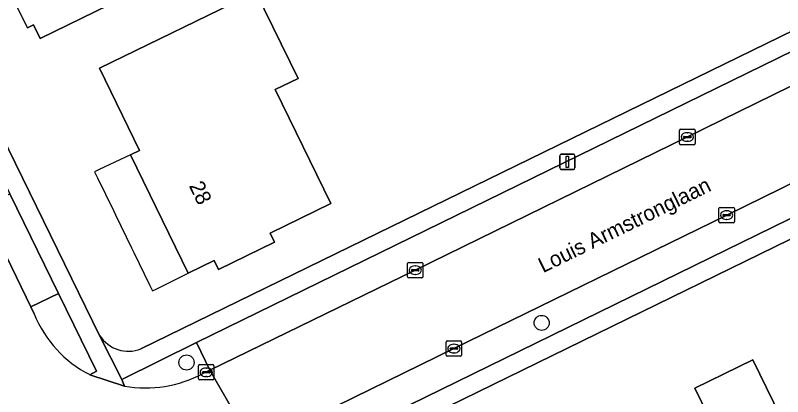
# Model space of a CAD drawing. Extents: x 160455 to 162082, y 388339 to 389736.
# Drawn here: x 160606.15 to 160656.03, y 389279.1 to 389303.91 of the extents above; entities that cross this region are included whole.
import ezdxf

# ---------------------------------------------------------------- set-up
doc = ezdxf.new("R2010")
doc.units = 0
for name, color, linetype in [('IMGEO_Boom', 7, 'Continuous'), ('IMGEO_Erf', 7, 'Continuous'), ('IMGEO_Groenvoorziening', 7, 'Continuous'), ('IMGEO_Kolk', 7, 'Continuous'), ('IMGEO_Lichtmast', 7, 'Continuous'), ('IMGEO_Openbare_ruimte_label', 7, 'Continuous'), ('IMGEO_Pand', 7, 'Continuous'), ('IMGEO_Pand_nummerreeks', 7, 'Continuous'), ('IMGEO_Pand_overbouw', 7, 'Continuous'), ('IMGEO_Parkeervlak_halfverhard', 7, 'Continuous'), ('IMGEO_Parkeervlak_open', 7, 'Continuous'), ('IMGEO_Rijbaan_lokaal_gesloten', 7, 'Continuous'), ('IMGEO_Voetpad_open', 7, 'Continuous')]:
    doc.layers.add(name, color=color, linetype=linetype)

msp = doc.modelspace()

# ---------------------------------------------------------------- linework, layer by layer
at = {"layer": 'IMGEO_Boom'}
for centre in [(160640.367, 389283.897), (160617.28, 389281.319)]:
    msp.add_circle(centre, 0.489, dxfattribs=at)
at = {"layer": 'IMGEO_Erf'}
for points in [[(160630.457, 389397.275), (160634.516, 389404.696), (160579.191, 389434.928), (160578.46, 389433.59), (160578.303, 389433.302), (160575.79, 389428.7), (160575.226, 389427.667), (160574.326, 389426.017), (160574.227, 389425.836), (160568.42, 389415.201), (160567.852, 389414.141), (160557.954, 389396.087), (160557.104, 389394.587), (160557.534, 389393.726), (160578.425, 389351.089), (160611.633, 389283.08)], [(160614.32, 389282.204), (160666.702, 389307.827)], [(160671.88, 389296.851), (160646.871, 389284.613), (160619.711, 389271.329)]]:
    msp.add_lwpolyline(points, dxfattribs=at)
for points in [[(160616.83, 389314.738), (160613.669, 389313.205), (160616.782, 389306.784), (160612.256, 389304.59), (160607.756, 389302.409), (160607.325, 389303.289), (160606.939, 389303.096), (160606.073, 389304.825), (160606.475, 389305.026), (160606.329, 389305.324), (160604.359, 389309.348), (160604.188, 389309.696), (160603.801, 389309.508), (160602.959, 389311.238), (160603.342, 389311.424), (160602.904, 389312.319), (160608.789, 389315.126), (160607.711, 389317.386), (160612.203, 389319.584), (160614.044, 389320.485)], [(160621.791, 389305.429), (160624.531, 389299.801), (160623.05, 389299.08), (160626.66, 389291.665), (160622.71, 389289.742), (160623.003, 389289.14), (160619.367, 389287.363), (160619.078, 389287.955), (160617.393, 389287.131), (160613.635, 389294.827), (160614.231, 389295.116), (160611.629, 389300.482)], [(160650.32, 389279.646), (160654.088, 389281.487), (160657.235, 389275.047), (160653.467, 389273.206)]]:
    msp.add_lwpolyline(points, close=True, dxfattribs=at)
msp.add_arc((160613.507, 389284.269), 2.219, 212.3946, 291.492, dxfattribs=at)
at = {"layer": 'IMGEO_Groenvoorziening'}
for points in [[(160610.995, 389280.527), (160611.43, 389280.757), (160608.955, 389285.82), (160607.15, 389284.938), (160607.375, 389284.483)], [(160618.347, 389280.596), (160618.804, 389280.827), (160617.933, 389282.618), (160613.07, 389280.223), (160613.254, 389279.775)]]:
    msp.add_lwpolyline(points, dxfattribs=at)
for centre, radius, start, end in [((160614.5, 389287.369), 7.687, 202.0482, 242.8729), ((160614.591, 389287.687), 8.024, 260.4062, 297.9085)]:
    msp.add_arc(centre, radius, start, end, dxfattribs=at)
at = {"layer": 'IMGEO_Kolk'}
for p, q in [((160649.337, 389295.566), (160649.337, 389296.418)), ((160649.412, 389296.492), (160650.264, 389296.492)), ((160649.825, 389296.272), (160649.85, 389296.272)), ((160650.338, 389296.418), (160650.338, 389295.566)), ((160649.596, 389295.986), (160649.596, 389295.998)), ((160650.034, 389295.949), (160649.636, 389295.949)), ((160649.639, 389296.035), (160650.037, 389296.035)), ((160649.848, 389295.712), (160649.823, 389295.712)), ((160650.08, 389295.998), (160650.08, 389295.986)), ((160650.264, 389295.492), (160649.412, 389295.492)), ((160651.893, 389290.485), (160651.893, 389291.337)), ((160651.968, 389291.411), (160652.82, 389291.411)), ((160652.381, 389291.191), (160652.406, 389291.191)), ((160652.894, 389291.337), (160652.894, 389290.485)), ((160652.152, 389290.905), (160652.152, 389290.917)), ((160652.59, 389290.868), (160652.192, 389290.868)), ((160652.195, 389290.954), (160652.593, 389290.954)), ((160652.404, 389290.631), (160652.379, 389290.631)), ((160652.636, 389290.917), (160652.636, 389290.905)), ((160652.82, 389290.411), (160651.968, 389290.411)), ((160631.652, 389286.901), (160631.652, 389287.753)), ((160631.727, 389287.827), (160632.579, 389287.827)), ((160632.653, 389287.753), (160632.653, 389286.901)), ((160631.911, 389287.321), (160631.911, 389287.333)), ((160632.349, 389287.284), (160631.951, 389287.284)), ((160631.954, 389287.37), (160632.352, 389287.37)), ((160632.14, 389287.607), (160632.165, 389287.607)), ((160632.395, 389287.333), (160632.395, 389287.321)), ((160632.579, 389286.827), (160631.727, 389286.827)), ((160632.163, 389287.047), (160632.138, 389287.047)), ((160634.159, 389281.798), (160634.159, 389282.65)), ((160634.234, 389282.724), (160635.086, 389282.724)), ((160635.16, 389282.65), (160635.16, 389281.798)), ((160634.418, 389282.218), (160634.418, 389282.23)), ((160634.856, 389282.181), (160634.458, 389282.181)), ((160634.461, 389282.267), (160634.859, 389282.267)), ((160634.647, 389282.504), (160634.672, 389282.504)), ((160634.902, 389282.23), (160634.902, 389282.218)), ((160635.086, 389281.724), (160634.234, 389281.724)), ((160634.67, 389281.944), (160634.645, 389281.944)), ((160618.134, 389281.181), (160618.986, 389281.181)), ((160618.059, 389280.255), (160618.059, 389281.107)), ((160618.318, 389280.675), (160618.318, 389280.687)), ((160618.361, 389280.724), (160618.759, 389280.724)), ((160618.547, 389280.961), (160618.572, 389280.961)), ((160618.802, 389280.687), (160618.802, 389280.675)), ((160619.06, 389281.107), (160619.06, 389280.255)), ((160618.986, 389280.181), (160618.134, 389280.181)), ((160618.756, 389280.638), (160618.358, 389280.638)), ((160618.57, 389280.401), (160618.545, 389280.401))]:
    msp.add_line(p, q, dxfattribs=at)
for points in [[(160649.337, 389295.566), (160649.337, 389296.418)], [(160649.412, 389296.492), (160650.264, 389296.492)], [(160650.338, 389296.418), (160650.338, 389295.566)], [(160650.264, 389295.492), (160649.412, 389295.492)], [(160651.893, 389290.485), (160651.893, 389291.337)], [(160651.968, 389291.411), (160652.82, 389291.411)], [(160652.894, 389291.337), (160652.894, 389290.485)], [(160652.82, 389290.411), (160651.968, 389290.411)], [(160631.652, 389286.901), (160631.652, 389287.753)], [(160631.727, 389287.827), (160632.579, 389287.827)], [(160632.653, 389287.753), (160632.653, 389286.901)], [(160632.579, 389286.827), (160631.727, 389286.827)], [(160634.159, 389281.798), (160634.159, 389282.65)], [(160634.234, 389282.724), (160635.086, 389282.724)], [(160635.16, 389282.65), (160635.16, 389281.798)], [(160635.086, 389281.724), (160634.234, 389281.724)], [(160618.134, 389281.181), (160618.986, 389281.181)], [(160618.059, 389280.255), (160618.059, 389281.107)], [(160619.06, 389281.107), (160619.06, 389280.255)], [(160618.986, 389280.181), (160618.134, 389280.181)]]:
    msp.add_lwpolyline(points, dxfattribs=at)
for centre, radius, start, end in [((160649.414, 389296.416), 0.0765, 91.552, 178.448), ((160649.414, 389296.416), 0.0765, 91.552, 178.448), ((160650.262, 389296.416), 0.0765, 1.552, 88.448), ((160650.262, 389296.416), 0.0765, 1.552, 88.448), ((160649.636, 389295.995), 0.0403, 85.8775, 175.7526), ((160649.633, 389295.985), 0.0366, 178.938, 274.7102), ((160650.037, 389295.992), 0.043, 264.8664, 352.4533), ((160650.041, 389295.997), 0.0386, 1.7309, 96.639), ((160649.414, 389295.568), 0.0765, 181.552, 268.448), ((160649.414, 389295.568), 0.0765, 181.552, 268.448), ((160650.262, 389295.568), 0.0765, 271.552, 358.448), ((160650.262, 389295.568), 0.0765, 271.552, 358.448), ((160651.97, 389291.335), 0.0765, 91.552, 178.448), ((160651.97, 389291.335), 0.0765, 91.552, 178.448), ((160652.818, 389291.335), 0.0765, 1.552, 88.448), ((160652.818, 389291.335), 0.0765, 1.552, 88.448), ((160652.192, 389290.914), 0.0403, 85.8775, 175.7526), ((160652.189, 389290.904), 0.0366, 178.938, 274.7102), ((160652.593, 389290.911), 0.043, 264.8664, 352.4533), ((160652.597, 389290.916), 0.0386, 1.7309, 96.639), ((160651.97, 389290.487), 0.0765, 181.552, 268.448), ((160651.97, 389290.487), 0.0765, 181.552, 268.448), ((160652.818, 389290.487), 0.0765, 271.552, 358.448), ((160652.818, 389290.487), 0.0765, 271.552, 358.448), ((160631.729, 389287.751), 0.0765, 91.552, 178.448), ((160631.729, 389287.751), 0.0765, 91.552, 178.448), ((160632.577, 389287.751), 0.0765, 1.552, 88.448), ((160632.577, 389287.751), 0.0765, 1.552, 88.448), ((160631.951, 389287.33), 0.0403, 85.8775, 175.7526), ((160631.948, 389287.32), 0.0366, 178.938, 274.7102), ((160632.352, 389287.327), 0.043, 264.8664, 352.4533), ((160632.356, 389287.332), 0.0386, 1.7309, 96.639), ((160631.729, 389286.903), 0.0765, 181.552, 268.448), ((160631.729, 389286.903), 0.0765, 181.552, 268.448), ((160632.577, 389286.903), 0.0765, 271.552, 358.448), ((160632.577, 389286.903), 0.0765, 271.552, 358.448), ((160634.236, 389282.648), 0.0765, 91.552, 178.448), ((160634.236, 389282.648), 0.0765, 91.552, 178.448), ((160635.084, 389282.648), 0.0765, 1.552, 88.448), ((160635.084, 389282.648), 0.0765, 1.552, 88.448), ((160634.458, 389282.227), 0.0403, 85.8775, 175.7526), ((160634.455, 389282.217), 0.0366, 178.938, 274.7102), ((160634.859, 389282.224), 0.043, 264.8664, 352.4533), ((160634.863, 389282.229), 0.0386, 1.7309, 96.639), ((160634.236, 389281.8), 0.0765, 181.552, 268.448), ((160634.236, 389281.8), 0.0765, 181.552, 268.448), ((160635.084, 389281.8), 0.0765, 271.552, 358.448), ((160635.084, 389281.8), 0.0765, 271.552, 358.448), ((160618.136, 389281.105), 0.0765, 91.552, 178.448), ((160618.136, 389281.105), 0.0765, 91.552, 178.448), ((160618.984, 389281.105), 0.0765, 1.552, 88.448), ((160618.984, 389281.105), 0.0765, 1.552, 88.448), ((160618.358, 389280.684), 0.0403, 85.8775, 175.7526), ((160618.355, 389280.674), 0.0366, 178.938, 274.7102), ((160618.759, 389280.681), 0.043, 264.8664, 352.4533), ((160618.763, 389280.686), 0.0386, 1.7309, 96.639), ((160618.136, 389280.257), 0.0765, 181.552, 268.448), ((160618.136, 389280.257), 0.0765, 181.552, 268.448), ((160618.984, 389280.257), 0.0765, 271.552, 358.448), ((160618.984, 389280.257), 0.0765, 271.552, 358.448)]:
    msp.add_arc(centre, radius, start, end, dxfattribs=at)
for centre, major_axis, ratio, start_param, end_param in [((160649.824, 389295.992), (-0.387, 0.002), 0.722429, 4.712389, 7.853982), ((160649.849, 389295.992), (-0.39, 0.002), 0.717154, 1.570796, 4.712389), ((160652.38, 389290.911), (-0.387, 0.002), 0.722429, 4.712389, 7.853982), ((160652.405, 389290.911), (-0.39, 0.002), 0.717154, 1.570796, 4.712389), ((160632.139, 389287.327), (-0.387, 0.002), 0.722429, 4.712389, 7.853982), ((160632.164, 389287.327), (-0.39, 0.002), 0.717154, 1.570796, 4.712389), ((160634.646, 389282.224), (-0.387, 0.002), 0.722429, 4.712389, 7.853982), ((160634.671, 389282.224), (-0.39, 0.002), 0.717154, 1.570796, 4.712389), ((160618.546, 389280.681), (-0.387, 0.002), 0.722429, 4.712389, 7.853982), ((160618.571, 389280.681), (-0.39, 0.002), 0.717154, 1.570796, 4.712389)]:
    msp.add_ellipse(centre, major_axis=major_axis, ratio=ratio, start_param=start_param, end_param=end_param, dxfattribs=at)
at = {"layer": 'IMGEO_Lichtmast'}
for p, q in [((160641.538, 389293.976), (160641.538, 389294.776)), ((160641.538, 389294.776), (160641.538, 389293.976)), ((160641.638, 389294.876), (160642.428, 389294.876)), ((160642.428, 389294.876), (160641.638, 389294.876)), ((160642.528, 389294.776), (160642.528, 389293.976)), ((160642.528, 389293.976), (160642.528, 389294.776)), ((160642.428, 389293.876), (160641.638, 389293.876)), ((160641.638, 389293.876), (160642.428, 389293.876))]:
    msp.add_line(p, q, dxfattribs=at)
msp.add_lwpolyline([(160641.958, 389294.751), (160642.108, 389294.751), (160642.108, 389294.001), (160641.958, 389294.001), (160641.958, 389294.751)], dxfattribs=at)
for centre, start, end in [((160641.638, 389294.776), 90, 180), ((160641.638, 389294.776), 90, 180), ((160642.428, 389294.776), 0, 90), ((160642.428, 389294.776), 360, 90), ((160641.638, 389293.976), 180, 270), ((160641.638, 389293.976), 180, 270), ((160642.428, 389293.976), 270, 0), ((160642.428, 389293.976), 270, 0)]:
    msp.add_arc(centre, 0.1, start, end, dxfattribs=at)
at = {"layer": 'IMGEO_Pand'}
for points in [[(160612.203, 389319.584), (160607.711, 389317.386), (160608.789, 389315.126), (160602.904, 389312.319), (160603.342, 389311.424), (160602.959, 389311.238), (160603.801, 389309.508), (160604.188, 389309.696), (160604.359, 389309.348), (160606.329, 389305.324), (160606.475, 389305.026), (160606.073, 389304.825), (160606.939, 389303.096), (160607.325, 389303.289), (160607.756, 389302.409), (160612.256, 389304.59), (160616.782, 389306.784), (160613.669, 389313.205), (160616.83, 389314.738), (160614.044, 389320.485)], [(160617.393, 389287.131), (160619.078, 389287.955), (160619.367, 389287.363), (160623.003, 389289.14), (160622.71, 389289.742), (160626.66, 389291.665), (160623.05, 389299.08), (160624.531, 389299.801), (160621.791, 389305.429), (160611.629, 389300.482), (160614.231, 389295.116), (160613.635, 389294.827)], [(160653.467, 389273.206), (160657.235, 389275.047), (160654.088, 389281.487), (160650.32, 389279.646)]]:
    msp.add_lwpolyline(points, close=True, dxfattribs=at)
at = {"layer": 'IMGEO_Pand_overbouw'}
msp.add_lwpolyline([(160613.635, 389294.827), (160611.6, 389293.874), (160611.309, 389293.737), (160611.496, 389293.34), (160612.533, 389291.209), (160612.672, 389290.925), (160613.712, 389288.774), (160613.862, 389288.484), (160614.883, 389286.369), (160615.073, 389285.982), (160615.357, 389286.121), (160617.393, 389287.131)], close=True, dxfattribs=at)
at = {"layer": 'IMGEO_Parkeervlak_halfverhard'}
for points in [[(160649.838, 389295.993), (160664.354, 389303.114), (160665.556, 389303.719), (160664.672, 389305.516), (160617.933, 389282.618), (160618.804, 389280.827), (160632.152, 389287.328)], [(160668.773, 389296.679), (160667.893, 389298.481), (160667.767, 389298.444), (160652.395, 389290.91), (160634.661, 389282.223), (160621.65, 389275.845), (160622.541, 389274.038)]]:
    msp.add_lwpolyline(points, close=True, dxfattribs=at)
at = {"layer": 'IMGEO_Parkeervlak_open'}
msp.add_lwpolyline([(160604.009, 389291.398), (160607.15, 389284.938), (160608.955, 389285.82), (160605.793, 389292.29)], close=True, dxfattribs=at)
at = {"layer": 'IMGEO_Rijbaan_lokaal_gesloten'}
for points in [[(160607.375, 389284.483), (160607.15, 389284.938), (160604.009, 389291.398), (160602.474, 389294.538), (160595.891, 389307.998), (160594.368, 389311.125), (160589.368, 389321.345), (160587.853, 389324.468), (160582.066, 389336.298), (160580.519, 389339.442), (160577.773, 389345.067), (160574.964, 389350.749), (160573.527, 389353.694), (160568.25, 389364.458), (160567.993, 389365), (160566.543, 389367.953), (160560.538, 389380.225), (160558.902, 389383.595), (160557.078, 389387.28), (160556.622, 389388.06), (160555.67, 389389.378)], [(160620.85, 389275.441), (160621.053, 389275.545), (160621.65, 389275.845), (160618.804, 389280.827), (160618.347, 389280.596)], [(160613.254, 389279.775), (160610.995, 389280.527)]]:
    msp.add_lwpolyline(points, dxfattribs=at)
msp.add_lwpolyline([(160667.767, 389298.444), (160667.893, 389298.481), (160665.556, 389303.719), (160664.354, 389303.114), (160649.838, 389295.993), (160632.152, 389287.328), (160618.804, 389280.827), (160621.65, 389275.845), (160634.661, 389282.223), (160652.395, 389290.91)], close=True, dxfattribs=at)
for centre, radius, start, end in [((160614.5, 389287.369), 7.687, 202.0482, 242.8729), ((160614.591, 389287.687), 8.024, 260.4062, 297.9085)]:
    msp.add_arc(centre, radius, start, end, dxfattribs=at)
at = {"layer": 'IMGEO_Voetpad_open'}
for points in [[(160597.693, 389308.873), (160604.26, 389295.416), (160605.793, 389292.29), (160608.955, 389285.82), (160611.43, 389280.757), (160610.995, 389280.527), (160613.254, 389279.775), (160613.07, 389280.223), (160611.633, 389283.08), (160578.425, 389351.089)], [(160669.913, 389309.414), (160669.555, 389309.229), (160666.702, 389307.827), (160614.32, 389282.204)], [(160611.633, 389283.08), (160613.07, 389280.223), (160617.933, 389282.618), (160664.672, 389305.516)], [(160673.017, 389299.429), (160673.276, 389298.866), (160668.773, 389296.679), (160622.541, 389274.038), (160617.272, 389271.48), (160618.708, 389268.606)], [(160646.871, 389284.613), (160671.88, 389296.851), (160671.943, 389296.887), (160674.897, 389298.319), (160675.527, 389298.608)], [(160619.711, 389271.329), (160646.871, 389284.613)]]:
    msp.add_lwpolyline(points, dxfattribs=at)
msp.add_arc((160613.507, 389284.269), 2.219, 212.3946, 291.492, dxfattribs=at)

# ---------------------------------------------------------------- texts
at = {"layer": 'IMGEO_Openbare_ruimte_label'}
msp.add_text('Louis Armstronglaan', height=1, rotation=26.1038, dxfattribs=at).set_placement((160640.457, 389287.127))
at = {"layer": 'IMGEO_Pand_nummerreeks'}
msp.add_text('28', height=1, rotation=296.0265, dxfattribs=at).set_placement((160617.417, 389292.824))

doc.saveas('drawing.dxf')
